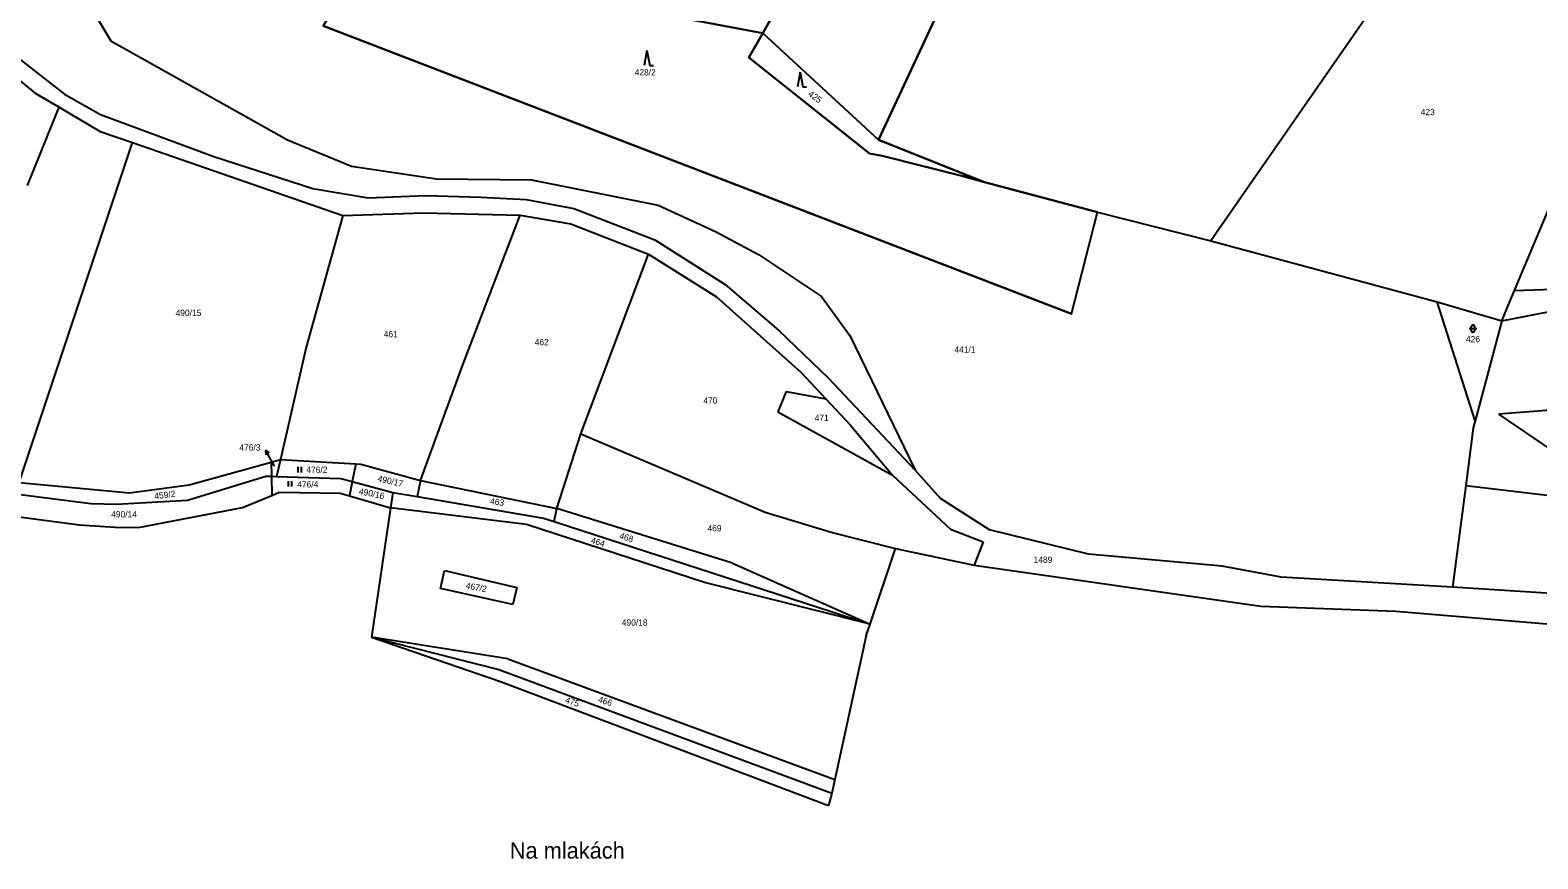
# Model space of a CAD drawing. Extents: x -760642 to -757221, y -1092371 to -1088855.
# Drawn here: x -759968 to -759560.7, y -1089671.7 to -1089447.8 of the extents above; entities that cross this region are included whole.
import ezdxf

# ---------------------------------------------------------------- set-up
doc = ezdxf.new("R2010")
doc.units = 0
for name, color, linetype in [('Vrstva 1', 7, 'Continuous'), ('Vrstva 15', 7, 'Continuous'), ('Vrstva 16', 7, 'Continuous'), ('Vrstva 18', 7, 'Continuous'), ('Vrstva 25', 7, 'Continuous'), ('Vrstva 30', 7, 'Continuous')]:
    doc.layers.add(name, color=color, linetype=linetype)

msp = doc.modelspace()

# ---------------------------------------------------------------- linework, layer by layer
at = {"layer": 'Vrstva 1'}
for p, q in [((-759701.68, -1089397.84), (-759738.8, -1089477.46)), ((-759746.38, -1089406.41), (-759770.09, -1089448.64)), ((-759593.94, -1089425.4), (-759649.01, -1089504.72)), ((-759957.08, -1089432.43), (-759946.19, -1089450.7)), ((-759686.69, -1089524.45), (-759888.88, -1089446.64)), ((-759793.11, -1089444.36), (-759770.09, -1089448.64)), ((-759978.78, -1089449.57), (-759958.75, -1089465.1)), ((-759946.19, -1089450.7), (-759898.44, -1089477.46)), ((-759770.09, -1089448.64), (-759773.83, -1089455.25)), ((-759738.8, -1089477.46), (-759770.09, -1089448.64)), ((-759773.83, -1089455.25), (-759741.26, -1089481.15)), ((-759975.9, -1089457.33), (-759966.67, -1089464.85)), ((-759966.67, -1089464.85), (-759960.18, -1089468.67)), ((-759958.75, -1089465.1), (-759948.99, -1089470.64)), ((-759968.7, -1089489.82), (-759960.18, -1089468.67)), ((-759960.18, -1089468.67), (-759949.12, -1089475.18)), ((-759948.99, -1089470.64), (-759918.38, -1089481.94)), ((-759949.12, -1089475.18), (-759940.32, -1089478.22)), ((-759970.99, -1089570.02), (-759940.32, -1089478.22)), ((-759940.32, -1089478.22), (-759883.51, -1089497.9)), ((-759898.44, -1089477.46), (-759881.21, -1089484.61)), ((-759738.8, -1089477.46), (-759710.15, -1089488.88)), ((-759918.38, -1089481.94), (-759891.6, -1089490.66)), ((-759741.26, -1089481.15), (-759737.82, -1089481.8)), ((-759737.82, -1089481.8), (-759716, -1089487.32)), ((-759881.21, -1089484.61), (-759858.2, -1089487.97)), ((-759858.2, -1089487.97), (-759832.55, -1089488.24)), ((-759832.55, -1089488.24), (-759798.32, -1089495.15)), ((-759716, -1089487.32), (-759710.15, -1089488.88)), ((-759891.6, -1089490.66), (-759876.7, -1089493.17)), ((-759876.7, -1089493.17), (-759861.03, -1089492.52)), ((-759861.03, -1089492.52), (-759846.2, -1089492.97)), ((-759710.15, -1089488.88), (-759679.6, -1089497.04)), ((-759566.98, -1089518.17), (-759555.09, -1089489.94)), ((-759846.2, -1089492.97), (-759833.99, -1089493.6)), ((-759833.99, -1089493.6), (-759821.09, -1089496.01)), ((-759821.09, -1089496.01), (-759799.26, -1089504.47)), ((-759798.32, -1089495.15), (-759782.65, -1089502.33)), ((-759883.51, -1089497.9), (-759893.42, -1089533.51)), ((-759883.51, -1089497.9), (-759861.78, -1089497.15)), ((-759861.78, -1089497.15), (-759835.58, -1089497.78)), ((-759851.12, -1089538.22), (-759835.58, -1089497.78)), ((-759835.58, -1089497.78), (-759821.94, -1089500.16)), ((-759821.94, -1089500.16), (-759800.98, -1089508.35)), ((-759686.69, -1089524.45), (-759679.6, -1089497.04)), ((-759679.6, -1089497.04), (-759649.01, -1089504.72)), ((-759799.26, -1089504.47), (-759780.2, -1089516.52)), ((-759782.65, -1089502.33), (-759771.24, -1089508.46)), ((-759649.01, -1089504.72), (-759587.85, -1089521.26)), ((-759819.24, -1089556.86), (-759800.98, -1089508.35)), ((-759800.98, -1089508.35), (-759782.59, -1089519.89)), ((-759771.24, -1089508.46), (-759754.17, -1089519.78)), ((-759780.2, -1089516.52), (-759765.74, -1089529.01)), ((-759782.59, -1089519.89), (-759759.77, -1089540.19)), ((-759754.17, -1089519.78), (-759746.54, -1089530.36)), ((-759570.4, -1089526.39), (-759566.98, -1089518.17)), ((-759570.4, -1089526.39), (-759538.64, -1089520.21)), ((-759566.98, -1089518.17), (-759539.28, -1089517.28)), ((-759577.62, -1089553.4), (-759587.85, -1089521.26)), ((-759587.85, -1089521.26), (-759570.4, -1089526.39)), ((-759765.74, -1089529.01), (-759752.43, -1089541.73)), ((-759570.4, -1089526.39), (-759577.62, -1089553.4)), ((-759746.54, -1089530.36), (-759728.92, -1089566.7)), ((-759893.42, -1089533.51), (-759900.36, -1089563.8)), ((-759862.55, -1089569.53), (-759851.12, -1089538.22)), ((-759759.77, -1089540.19), (-759753.04, -1089547.39)), ((-759763.72, -1089545.48), (-759765.99, -1089550.94)), ((-759763.72, -1089545.48), (-759753.04, -1089547.39)), ((-759752.43, -1089541.73), (-759728.92, -1089566.7)), ((-759753.04, -1089547.39), (-759746.42, -1089554.47)), ((-759765.99, -1089550.94), (-759735.05, -1089568.09)), ((-759577.62, -1089553.4), (-759578.11, -1089555.24)), ((-759544.61, -1089549.57), (-759571.22, -1089551.56)), ((-759556.9, -1089561.31), (-759571.22, -1089551.56)), ((-759825.68, -1089577.06), (-759819.24, -1089556.86)), ((-759819.24, -1089556.86), (-759769.42, -1089578)), ((-759746.42, -1089554.47), (-759735.05, -1089568.09)), ((-759578.11, -1089555.24), (-759580.15, -1089570.82)), ((-759925, -1089570.63), (-759902.9, -1089564.5)), ((-759902.9, -1089564.5), (-759900.36, -1089563.8)), ((-759902.9, -1089564.5), (-759902.83, -1089568.35)), ((-759900.36, -1089563.8), (-759901.41, -1089568.39)), ((-759900.36, -1089563.8), (-759880.05, -1089565.02)), ((-759880.05, -1089565.02), (-759880.97, -1089569.77)), ((-759880.05, -1089565.02), (-759878.64, -1089565.11)), ((-759878.64, -1089565.11), (-759862.55, -1089569.53)), ((-759925.49, -1089574.79), (-759904.3, -1089568.3)), ((-759904.3, -1089568.3), (-759902.83, -1089568.35)), ((-759902.83, -1089568.35), (-759901.41, -1089568.39)), ((-759902.83, -1089568.35), (-759902.73, -1089573.51)), ((-759901.41, -1089568.39), (-759884.13, -1089568.93)), ((-759884.13, -1089568.93), (-759880.97, -1089569.77)), ((-759880.97, -1089569.77), (-759881.72, -1089573.65)), ((-759880.97, -1089569.77), (-759870.03, -1089572.69)), ((-759862.55, -1089569.53), (-759863.43, -1089573.82)), ((-759862.55, -1089569.53), (-759825.68, -1089577.06)), ((-759735.05, -1089568.09), (-759719.39, -1089582.6)), ((-759728.92, -1089566.7), (-759722.04, -1089574.31)), ((-759972.01, -1089573.07), (-759951.65, -1089575.72)), ((-759970.99, -1089570.02), (-759941.15, -1089572.85)), ((-759941.15, -1089572.85), (-759925, -1089570.63)), ((-759910.67, -1089576.74), (-759902.73, -1089573.51)), ((-759902.73, -1089573.51), (-759900.69, -1089572.68)), ((-759900.69, -1089572.68), (-759884.21, -1089572.91)), ((-759884.21, -1089572.91), (-759881.72, -1089573.65)), ((-759881.72, -1089573.65), (-759870.61, -1089576.9)), ((-759870.03, -1089572.69), (-759870.61, -1089576.9)), ((-759870.03, -1089572.69), (-759863.43, -1089573.82)), ((-759863.43, -1089573.82), (-759829.27, -1089579.66)), ((-759580.15, -1089570.82), (-759583.76, -1089598.33)), ((-759580.15, -1089570.82), (-759543.13, -1089575.21)), ((-759982.1, -1089577.89), (-759954.71, -1089581.5)), ((-759951.65, -1089575.72), (-759944.66, -1089575.91)), ((-759944.66, -1089575.91), (-759925.49, -1089574.79)), ((-759938.75, -1089582.19), (-759910.67, -1089576.74)), ((-759870.61, -1089576.9), (-759875.75, -1089611.78)), ((-759833.93, -1089581.36), (-759870.61, -1089576.9)), ((-759826.44, -1089580.58), (-759825.68, -1089577.06)), ((-759778.23, -1089591.79), (-759825.68, -1089577.06)), ((-759769.42, -1089578), (-759750.93, -1089583.59)), ((-759708.84, -1089582.8), (-759722.04, -1089574.31)), ((-759954.71, -1089581.5), (-759945.14, -1089582.07)), ((-759945.14, -1089582.07), (-759938.75, -1089582.19)), ((-759785.8, -1089597.05), (-759833.93, -1089581.36)), ((-759829.27, -1089579.66), (-759826.44, -1089580.58)), ((-759826.44, -1089580.58), (-759741.05, -1089608.27)), ((-759750.93, -1089583.59), (-759734.23, -1089587.88)), ((-759719.39, -1089582.6), (-759710.53, -1089586.1)), ((-759710.53, -1089586.1), (-759712.92, -1089592.4)), ((-759682.06, -1089589.36), (-759708.84, -1089582.8)), ((-759741.05, -1089608.27), (-759734.23, -1089587.88)), ((-759734.23, -1089587.88), (-759712.92, -1089592.4)), ((-759645.98, -1089592.66), (-759682.06, -1089589.36)), ((-759857.11, -1089598.65), (-759856.06, -1089593.8)), ((-759856.06, -1089593.8), (-759836.5, -1089598.37)), ((-759778.23, -1089591.79), (-759741.05, -1089608.27)), ((-759712.92, -1089592.4), (-759635.51, -1089603.42)), ((-759630.06, -1089595.6), (-759645.98, -1089592.66)), ((-759836.5, -1089598.37), (-759837.62, -1089602.99)), ((-759741.05, -1089608.27), (-759785.8, -1089597.05)), ((-759583.76, -1089598.33), (-759630.06, -1089595.6)), ((-759522.5, -1089602.17), (-759583.76, -1089598.33)), ((-759837.62, -1089602.99), (-759857.11, -1089598.65)), ((-759635.51, -1089603.42), (-759599.08, -1089604.74)), ((-759599.08, -1089604.74), (-759551.72, -1089608.73)), ((-759742.1, -1089611.39), (-759741.05, -1089608.27)), ((-759875.75, -1089611.78), (-759841.41, -1089620.52)), ((-759875.75, -1089611.78), (-759840.96, -1089623.75)), ((-759838.94, -1089617.69), (-759875.75, -1089611.78)), ((-759742.1, -1089611.39), (-759750.61, -1089650.29)), ((-759838.94, -1089617.69), (-759750.61, -1089650.29)), ((-759841.41, -1089620.52), (-759751.41, -1089653.93)), ((-759840.96, -1089623.75), (-759752.32, -1089657.28)), ((-759750.61, -1089650.29), (-759751.41, -1089653.93)), ((-759751.41, -1089653.93), (-759752.32, -1089657.28))]:
    msp.add_line(p, q, dxfattribs=at)
at = {"layer": 'Vrstva 16'}
for p, q in [((-759902.87, -1089564.03), (-759904.33, -1089561.409)), ((-759901.98, -1089565.63), (-759902.87, -1089564.03))]:
    msp.add_line(p, q, dxfattribs=at)
msp.add_lwpolyline([(-759904.28, -1089562.526), (-759904.33, -1089561.409), (-759903.406, -1089562.039)], dxfattribs=at)
at = {"layer": 'Vrstva 25'}
for p, q in [((-759801.362, -1089453.379), (-759802.095, -1089457.379)), ((-759801.362, -1089453.379), (-759800.629, -1089457.379)), ((-759800.629, -1089457.379), (-759799.629, -1089457.379)), ((-759759.972, -1089459.169), (-759760.705, -1089463.169)), ((-759759.972, -1089459.169), (-759759.239, -1089463.169)), ((-759759.239, -1089463.169), (-759758.239, -1089463.169)), ((-759579.2, -1089528.45), (-759577.2, -1089528.45)), ((-759578.7, -1089528.95), (-759578.7, -1089527.95)), ((-759577.7, -1089528.95), (-759577.7, -1089527.95)), ((-759895.727, -1089565.795), (-759895.727, -1089567.295)), ((-759894.705, -1089567.295), (-759894.705, -1089565.795)), ((-759898.297, -1089569.635), (-759898.297, -1089571.135)), ((-759897.275, -1089571.135), (-759897.275, -1089569.635))]:
    msp.add_line(p, q, dxfattribs=at)
for centre, start, end in [((-759578.2, -1089527.95), 0, 180), ((-759578.2, -1089528.95), 180, 0)]:
    msp.add_arc(centre, 0.5, start, end, dxfattribs=at)
at = {"layer": 'Vrstva 30'}
for points in [[(-759957.22, -1089306.16), (-759950.38, -1089338.52), (-759941.83, -1089349.44), (-759930.36, -1089383.98), (-759913.24, -1089405.54), (-759885.87, -1089425.02), (-759878.24, -1089429.47), (-759869.65, -1089432.29), (-759861.28, -1089433.71), (-759850.93, -1089431.11), (-759827.89, -1089433.09), (-759814.16, -1089435.44), (-759793.11, -1089444.36), (-759770.09, -1089448.64), (-759746.38, -1089406.41), (-759736.37, -1089383), (-759894.17, -1089315.51), (-759949.02, -1089291.25), (-759957.22, -1089306.16)], [(-759701.68, -1089397.84), (-759736.37, -1089383), (-759746.38, -1089406.41), (-759770.09, -1089448.64), (-759738.8, -1089477.46), (-759701.68, -1089397.84)], [(-759741.26, -1089481.15), (-759773.83, -1089455.25), (-759770.09, -1089448.64), (-759793.11, -1089444.36), (-759814.16, -1089435.44), (-759827.89, -1089433.09), (-759850.93, -1089431.11), (-759861.28, -1089433.71), (-759869.65, -1089432.29), (-759878.24, -1089429.47), (-759888.88, -1089446.64), (-759686.69, -1089524.45), (-759679.6, -1089497.04), (-759710.15, -1089488.88), (-759716, -1089487.32), (-759737.82, -1089481.8), (-759741.26, -1089481.15)], [(-759710.15, -1089488.88), (-759738.8, -1089477.46), (-759770.09, -1089448.64), (-759773.83, -1089455.25), (-759741.26, -1089481.15), (-759737.82, -1089481.8), (-759716, -1089487.32), (-759710.15, -1089488.88)]]:
    msp.add_lwpolyline(points, dxfattribs=at)

# ---------------------------------------------------------------- texts
at = {"layer": 'Vrstva 15'}
msp.add_text('Na mlakách', height=4.4, dxfattribs=at).set_placement((-759838.42, -1089671.62))
at = {"layer": 'Vrstva 16'}
msp.add_text('476/3', height=1.7, dxfattribs=at).set_placement((-759911.471, -1089561.41))
at = {"layer": 'Vrstva 18'}
for s, height, p in [('428/2', 1.7, (-759804.68, -1089460.09)), ('423', 1.7, (-759592.31, -1089470.81)), ('490/15', 1.7, (-759928.71, -1089525.04)), ('461', 1.7, (-759872.45, -1089530.78)), ('462', 1.7, (-759831.68, -1089532.96)), ('441/1', 1.7, (-759718.31, -1089534.99)), ('426', 1.7, (-759580.09, -1089532.15)), ('470', 1.7, (-759786.13, -1089548.73)), ('471', 1.7, (-759756.05, -1089553.42)), ('476/3', 0.1, (-759902.123, -1089565.63)), ('476/2', 1.7, (-759893.38, -1089567.43)), ('476/4', 1.7, (-759895.85, -1089571.37)), ('490/14', 1.7, (-759946.12, -1089579.46)), ('469', 1.7, (-759785.01, -1089583.24)), ('1489', 1.7, (-759696.9, -1089591.74)), ('490/18', 1.7, (-759808.15, -1089608.71))]:
    msp.add_text(s, height=height, dxfattribs=at).set_placement(p)
for s, rotation, p in [('425', 323.49069, (-759757.97, -1089465.41)), ('490/17', 347.29731, (-759874.24, -1089569.71)), ('459/2', 6.54093, (-759934.35, -1089574.55)), ('490/16', 348.55497, (-759879.29, -1089573.16)), ('463', 351.55683, (-759843.84, -1089575.83)), ('464', 342.84447, (-759816.65, -1089586.34)), ('468', 343.38555, (-759808.96, -1089585.13)), ('467/2', 349.55622, (-759850.41, -1089598.65)), ('475', 341.22699, (-759823.59, -1089629.47)), ('466', 342.70758, (-759814.7, -1089629.34))]:
    msp.add_text(s, height=1.7, rotation=rotation, dxfattribs=at).set_placement(p)

doc.saveas('drawing.dxf')
